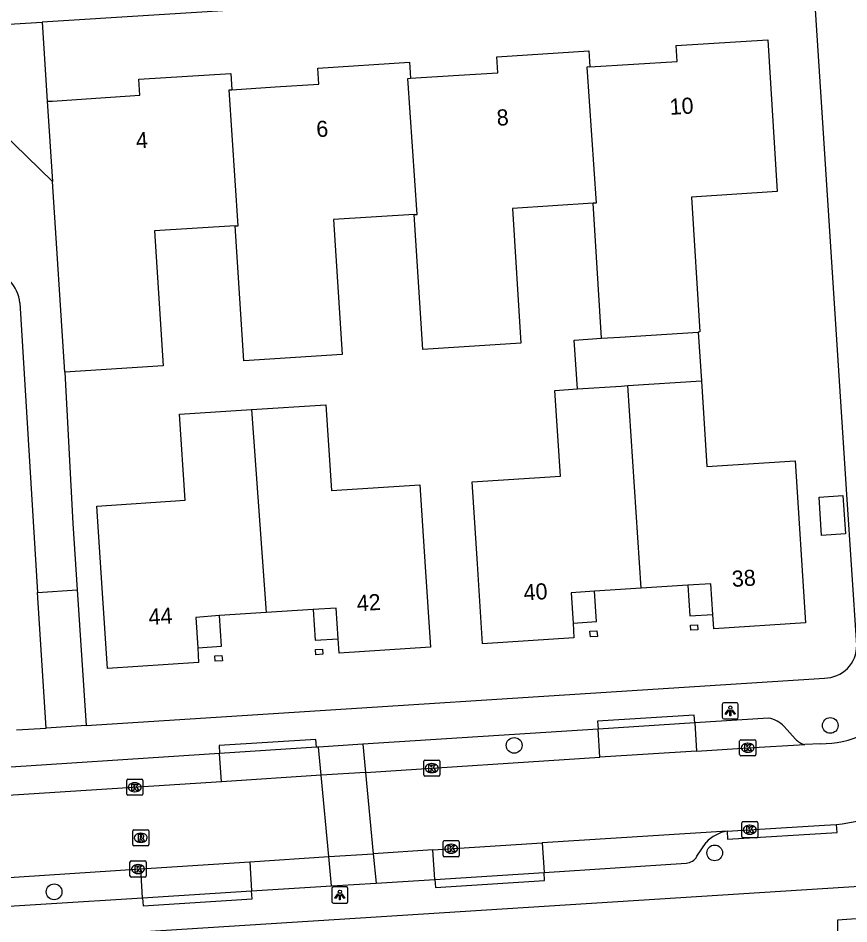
# Model space of a CAD drawing. Extents: x 159628 to 160723, y 388176 to 389416.
# Drawn here: x 160304.8 to 160356.5, y 388408.6 to 388464.9 of the extents above; entities that cross this region are included whole.
import ezdxf

# ---------------------------------------------------------------- set-up
doc = ezdxf.new("R2010")
doc.units = 0
for name, color, linetype in [('IMGEO_Boom', 7, 'Continuous'), ('IMGEO_Groenvoorziening', 7, 'Continuous'), ('IMGEO_Kolk', 7, 'Continuous'), ('IMGEO_Lichtpunt', 7, 'Continuous'), ('IMGEO_Muur', 7, 'Continuous'), ('IMGEO_Pand', 7, 'Continuous'), ('IMGEO_Pand_nummerreeks', 7, 'Continuous'), ('IMGEO_Pand_overbouw', 7, 'Continuous'), ('IMGEO_Parkeervlak_open', 7, 'Continuous'), ('IMGEO_Rijbaan_lokaal_open', 7, 'Continuous'), ('IMGEO_Rioolput', 7, 'Continuous'), ('IMGEO_Voetpad_open', 7, 'Continuous')]:
    doc.layers.add(name, color=color, linetype=linetype)

msp = doc.modelspace()

# ---------------------------------------------------------------- linework, layer by layer
at = {"layer": 'IMGEO_Boom'}
for centre in [(160355.299, 388420.954), (160335.651, 388419.715), (160348.116, 388413.032), (160307.053, 388410.612)]:
    msp.add_circle(centre, 0.489, dxfattribs=at)
at = {"layer": 'IMGEO_Groenvoorziening'}
for points in [[(160306.314, 388464.676), (160306.63, 388459.75)], [(160306.95, 388454.761), (160302.137, 388459.424)], [(160307.71, 388442.92), (160308.212, 388433.506), (160308.484, 388429.388)], [(160306.03, 388429.226), (160308.484, 388429.388)], [(160308.484, 388429.388), (160309.04, 388420.951)]]:
    msp.add_lwpolyline(points, dxfattribs=at)
at = {"layer": 'IMGEO_Kolk'}
for p, q in [((160349.667, 388419.142), (160349.667, 388419.994)), ((160349.742, 388420.068), (160350.594, 388420.068)), ((160350.155, 388419.848), (160350.18, 388419.848)), ((160350.668, 388419.994), (160350.668, 388419.142)), ((160350.594, 388419.068), (160349.742, 388419.068)), ((160350.178, 388419.288), (160350.153, 388419.288)), ((160330.027, 388417.876), (160330.027, 388418.728)), ((160330.102, 388418.802), (160330.954, 388418.802)), ((160330.515, 388418.582), (160330.54, 388418.582)), ((160331.028, 388418.728), (160331.028, 388417.876)), ((160330.538, 388418.022), (160330.513, 388418.022)), ((160311.566, 388416.687), (160311.566, 388417.539)), ((160311.641, 388417.613), (160312.493, 388417.613)), ((160312.054, 388417.393), (160312.079, 388417.393)), ((160312.567, 388417.539), (160312.567, 388416.687)), ((160330.954, 388417.802), (160330.102, 388417.802)), ((160312.077, 388416.833), (160312.052, 388416.833)), ((160312.493, 388416.613), (160311.641, 388416.613)), ((160349.795, 388414.048), (160349.795, 388414.9)), ((160349.87, 388414.974), (160350.722, 388414.974)), ((160350.283, 388414.754), (160350.308, 388414.754)), ((160350.796, 388414.9), (160350.796, 388414.048)), ((160350.722, 388413.974), (160349.87, 388413.974)), ((160350.306, 388414.194), (160350.281, 388414.194)), ((160331.233, 388412.867), (160331.233, 388413.719)), ((160331.308, 388413.793), (160332.16, 388413.793)), ((160331.721, 388413.573), (160331.746, 388413.573)), ((160332.234, 388413.719), (160332.234, 388412.867)), ((160332.16, 388412.793), (160331.308, 388412.793)), ((160331.744, 388413.013), (160331.719, 388413.013)), ((160311.769, 388411.604), (160311.769, 388412.456)), ((160311.844, 388412.53), (160312.696, 388412.53)), ((160312.257, 388412.31), (160312.282, 388412.31)), ((160312.77, 388412.456), (160312.77, 388411.604)), ((160312.28, 388411.75), (160312.255, 388411.75)), ((160312.696, 388411.53), (160311.844, 388411.53))]:
    msp.add_line(p, q, dxfattribs=at)
for points in [[(160349.667, 388419.142), (160349.667, 388419.994)], [(160349.742, 388420.068), (160350.594, 388420.068)], [(160349.988, 388419.768), (160350.111, 388419.768), (160350.111, 388419.617), (160350.241, 388419.768), (160350.405, 388419.768), (160350.259, 388419.617), (160350.412, 388419.368), (160350.26, 388419.368), (160350.175, 388419.532), (160350.111, 388419.465), (160350.111, 388419.368), (160349.988, 388419.368), (160349.988, 388419.768)], [(160350.668, 388419.994), (160350.668, 388419.142)], [(160350.594, 388419.068), (160349.742, 388419.068)], [(160330.027, 388417.876), (160330.027, 388418.728)], [(160330.102, 388418.802), (160330.954, 388418.802)], [(160330.348, 388418.502), (160330.471, 388418.502), (160330.471, 388418.351), (160330.601, 388418.502), (160330.765, 388418.502), (160330.619, 388418.351), (160330.772, 388418.102), (160330.62, 388418.102), (160330.535, 388418.266), (160330.471, 388418.199), (160330.471, 388418.102), (160330.348, 388418.102), (160330.348, 388418.502)], [(160331.028, 388418.728), (160331.028, 388417.876)], [(160311.566, 388416.687), (160311.566, 388417.539)], [(160311.641, 388417.613), (160312.493, 388417.613)], [(160311.887, 388417.313), (160312.01, 388417.313), (160312.01, 388417.162), (160312.14, 388417.313), (160312.304, 388417.313), (160312.158, 388417.162), (160312.311, 388416.913), (160312.159, 388416.913), (160312.074, 388417.077), (160312.01, 388417.01), (160312.01, 388416.913), (160311.887, 388416.913), (160311.887, 388417.313)], [(160312.567, 388417.539), (160312.567, 388416.687)], [(160330.954, 388417.802), (160330.102, 388417.802)], [(160312.493, 388416.613), (160311.641, 388416.613)], [(160349.795, 388414.048), (160349.795, 388414.9)], [(160349.87, 388414.974), (160350.722, 388414.974)], [(160350.116, 388414.674), (160350.239, 388414.674), (160350.239, 388414.523), (160350.369, 388414.674), (160350.533, 388414.674), (160350.387, 388414.523), (160350.54, 388414.274), (160350.388, 388414.274), (160350.303, 388414.438), (160350.239, 388414.371), (160350.239, 388414.274), (160350.116, 388414.274), (160350.116, 388414.674)], [(160350.796, 388414.9), (160350.796, 388414.048)], [(160350.722, 388413.974), (160349.87, 388413.974)], [(160331.233, 388412.867), (160331.233, 388413.719)], [(160331.308, 388413.793), (160332.16, 388413.793)], [(160331.554, 388413.493), (160331.677, 388413.493), (160331.677, 388413.342), (160331.807, 388413.493), (160331.971, 388413.493), (160331.825, 388413.342), (160331.978, 388413.093), (160331.826, 388413.093), (160331.741, 388413.257), (160331.677, 388413.19), (160331.677, 388413.093), (160331.554, 388413.093), (160331.554, 388413.493)], [(160332.234, 388413.719), (160332.234, 388412.867)], [(160332.16, 388412.793), (160331.308, 388412.793)], [(160311.769, 388411.604), (160311.769, 388412.456)], [(160311.844, 388412.53), (160312.696, 388412.53)], [(160312.09, 388412.23), (160312.213, 388412.23), (160312.213, 388412.079), (160312.343, 388412.23), (160312.507, 388412.23), (160312.361, 388412.079), (160312.514, 388411.83), (160312.362, 388411.83), (160312.277, 388411.994), (160312.213, 388411.927), (160312.213, 388411.83), (160312.09, 388411.83), (160312.09, 388412.23)], [(160312.77, 388412.456), (160312.77, 388411.604)], [(160312.696, 388411.53), (160311.844, 388411.53)]]:
    msp.add_lwpolyline(points, dxfattribs=at)
for centre, start, end in [((160349.744, 388419.992), 91.552, 178.448), ((160349.744, 388419.992), 91.552, 178.448), ((160350.592, 388419.992), 1.552, 88.448), ((160350.592, 388419.992), 1.552, 88.448), ((160349.744, 388419.144), 181.552, 268.448), ((160349.744, 388419.144), 181.552, 268.448), ((160350.592, 388419.144), 271.552, 358.448), ((160350.592, 388419.144), 271.552, 358.448), ((160330.104, 388418.726), 91.552, 178.448), ((160330.104, 388418.726), 91.552, 178.448), ((160330.952, 388418.726), 1.552, 88.448), ((160330.952, 388418.726), 1.552, 88.448), ((160330.104, 388417.878), 181.552, 268.448), ((160330.104, 388417.878), 181.552, 268.448), ((160330.952, 388417.878), 271.552, 358.448), ((160330.952, 388417.878), 271.552, 358.448), ((160311.643, 388417.537), 91.552, 178.448), ((160311.643, 388417.537), 91.552, 178.448), ((160312.491, 388417.537), 1.552, 88.448), ((160312.491, 388417.537), 1.552, 88.448), ((160311.643, 388416.689), 181.552, 268.448), ((160311.643, 388416.689), 181.552, 268.448), ((160312.491, 388416.689), 271.552, 358.448), ((160312.491, 388416.689), 271.552, 358.448), ((160349.872, 388414.898), 91.552, 178.448), ((160349.872, 388414.898), 91.552, 178.448), ((160350.72, 388414.898), 1.552, 88.448), ((160350.72, 388414.898), 1.552, 88.448), ((160349.872, 388414.05), 181.552, 268.448), ((160349.872, 388414.05), 181.552, 268.448), ((160350.72, 388414.05), 271.552, 358.448), ((160350.72, 388414.05), 271.552, 358.448), ((160331.31, 388413.717), 91.552, 178.448), ((160331.31, 388413.717), 91.552, 178.448), ((160332.158, 388413.717), 1.552, 88.448), ((160332.158, 388413.717), 1.552, 88.448), ((160331.31, 388412.869), 181.552, 268.448), ((160331.31, 388412.869), 181.552, 268.448), ((160332.158, 388412.869), 271.552, 358.448), ((160332.158, 388412.869), 271.552, 358.448), ((160311.846, 388412.454), 91.552, 178.448), ((160311.846, 388412.454), 91.552, 178.448), ((160312.694, 388412.454), 1.552, 88.448), ((160312.694, 388412.454), 1.552, 88.448), ((160311.846, 388411.606), 181.552, 268.448), ((160311.846, 388411.606), 181.552, 268.448), ((160312.694, 388411.606), 271.552, 358.448), ((160312.694, 388411.606), 271.552, 358.448)]:
    msp.add_arc(centre, 0.0765, start, end, dxfattribs=at)
for centre, major_axis, ratio, start_param, end_param in [((160350.154, 388419.568), (-0.387, 0.002), 0.722429, 4.712389, 7.853982), ((160350.179, 388419.568), (-0.39, 0.002), 0.717154, 1.570796, 4.712389), ((160330.514, 388418.302), (-0.387, 0.002), 0.722429, 4.712389, 7.853982), ((160330.539, 388418.302), (-0.39, 0.002), 0.717154, 1.570796, 4.712389), ((160312.053, 388417.113), (-0.387, 0.002), 0.722429, 4.712389, 7.853982), ((160312.078, 388417.113), (-0.39, 0.002), 0.717154, 1.570796, 4.712389), ((160350.282, 388414.474), (-0.387, 0.002), 0.722429, 4.712389, 7.853982), ((160350.307, 388414.474), (-0.39, 0.002), 0.717154, 1.570796, 4.712389), ((160331.72, 388413.293), (-0.387, 0.002), 0.722429, 4.712389, 7.853982), ((160331.745, 388413.293), (-0.39, 0.002), 0.717154, 1.570796, 4.712389), ((160312.256, 388412.03), (-0.387, 0.002), 0.722429, 4.712389, 7.853982), ((160312.281, 388412.03), (-0.39, 0.002), 0.717154, 1.570796, 4.712389)]:
    msp.add_ellipse(centre, major_axis=major_axis, ratio=ratio, start_param=start_param, end_param=end_param, dxfattribs=at)
at = {"layer": 'IMGEO_Lichtpunt'}
for p, q in [((160349.489, 388422.362), (160348.681, 388422.362)), ((160349.489, 388422.362), (160348.681, 388422.362)), ((160348.587, 388422.267), (160348.587, 388421.46)), ((160348.587, 388422.267), (160348.587, 388421.46)), ((160349.583, 388421.46), (160349.583, 388422.267)), ((160349.583, 388421.46), (160349.583, 388422.267)), ((160348.681, 388421.366), (160349.489, 388421.366)), ((160348.681, 388421.366), (160349.489, 388421.366)), ((160324.319, 388410.818), (160324.319, 388410.011)), ((160324.319, 388410.818), (160324.319, 388410.011)), ((160325.221, 388410.913), (160324.413, 388410.913)), ((160325.221, 388410.913), (160324.413, 388410.913)), ((160325.315, 388410.011), (160325.315, 388410.818)), ((160325.315, 388410.011), (160325.315, 388410.818)), ((160324.413, 388409.917), (160325.221, 388409.917)), ((160324.413, 388409.917), (160325.221, 388409.917))]:
    msp.add_line(p, q, dxfattribs=at)
for points in [[(160348.961, 388421.931), (160349, 388421.903), (160348.812, 388421.641), (160348.774, 388421.668), (160348.961, 388421.931)], [(160349.063, 388421.883), (160349.11, 388421.883), (160349.11, 388421.561), (160349.063, 388421.561), (160349.063, 388421.883)], [(160349.173, 388421.903), (160349.211, 388421.93), (160349.398, 388421.668), (160349.359, 388421.64), (160349.173, 388421.903)], [(160324.693, 388410.482), (160324.732, 388410.454), (160324.544, 388410.192), (160324.506, 388410.219), (160324.693, 388410.482)], [(160324.795, 388410.434), (160324.842, 388410.434), (160324.842, 388410.112), (160324.795, 388410.112), (160324.795, 388410.434)], [(160324.905, 388410.454), (160324.943, 388410.481), (160325.13, 388410.219), (160325.091, 388410.191), (160324.905, 388410.454)]]:
    msp.add_lwpolyline(points, dxfattribs=at)
for centre in [(160349.086, 388422.065), (160324.818, 388410.616)]:
    msp.add_circle(centre, 0.0994, dxfattribs=at)
for centre, start, end in [((160348.681, 388422.267), 90, 180), ((160348.681, 388422.267), 90, 180), ((160349.489, 388422.267), 0, 90), ((160349.489, 388422.267), 0, 90), ((160348.681, 388421.46), 180, 270), ((160348.681, 388421.46), 180, 270), ((160349.489, 388421.46), 270, 0), ((160349.489, 388421.46), 270, 360), ((160324.413, 388410.818), 90, 180), ((160324.413, 388410.818), 90, 180), ((160325.221, 388410.818), 0, 90), ((160325.221, 388410.818), 0, 90), ((160324.413, 388410.011), 180, 270), ((160324.413, 388410.011), 180, 270), ((160325.221, 388410.011), 270, 0), ((160325.221, 388410.011), 270, 360)]:
    msp.add_arc(centre, 0.0946, start, end, dxfattribs=at)
at = {"layer": 'IMGEO_Muur'}
msp.add_lwpolyline([(160356.336, 388435.32), (160354.748, 388459.708)], dxfattribs=at)
at = {"layer": 'IMGEO_Pand'}
for points in [[(160340.352, 388461.884), (160345.782, 388462.224), (160345.72, 388463.22), (160351.41, 388463.57), (160352.006, 388454.136), (160346.67, 388453.8), (160347.2, 388445.413), (160347.091, 388445.406)], [(160329.211, 388461.184), (160332.205, 388461.366), (160334.631, 388461.514), (160334.57, 388462.51), (160340.29, 388462.88), (160340.352, 388461.884)], [(160318.104, 388460.474), (160320.794, 388460.648), (160323.514, 388460.824), (160323.45, 388461.82), (160329.15, 388462.18), (160329.211, 388461.184)], [(160340.352, 388461.884), (160340.172, 388461.873), (160340.737, 388453.425), (160340.557, 388453.414)], [(160306.63, 388459.75), (160306.944, 388459.77), (160309.646, 388459.945), (160312.385, 388460.123), (160312.32, 388461.12), (160318.04, 388461.47), (160318.104, 388460.474)], [(160329.438, 388452.712), (160329.618, 388452.723), (160329.031, 388461.173), (160329.211, 388461.184)], [(160318.31, 388452.009), (160318.49, 388452.02), (160317.924, 388460.462), (160318.104, 388460.474)], [(160306.63, 388459.75), (160306.95, 388454.761)], [(160307.71, 388442.92), (160306.95, 388454.761)], [(160340.557, 388453.414), (160335.541, 388453.097), (160336.071, 388444.71), (160329.968, 388444.325), (160329.438, 388452.712)], [(160341.087, 388445.027), (160340.557, 388453.414)], [(160329.438, 388452.712), (160324.422, 388452.395), (160324.952, 388444.008), (160318.839, 388443.623), (160318.31, 388452.009)], [(160318.31, 388452.009), (160313.294, 388451.693), (160313.823, 388443.306), (160307.71, 388442.92)], [(160339.58, 388441.877), (160339.383, 388444.904), (160341.087, 388445.027)], [(160341.087, 388445.027), (160342.21, 388445.098), (160347.091, 388445.406)], [(160347.091, 388445.406), (160347.288, 388442.379)], [(160339.58, 388441.877), (160342.299, 388442.054), (160342.712, 388442.081)], [(160342.712, 388442.081), (160347.288, 388442.379)], [(160343.543, 388429.485), (160342.712, 388442.081)], [(160347.288, 388442.379), (160347.635, 388437.043), (160353.12, 388437.4), (160353.76, 388427.33), (160348.057, 388426.962), (160347.999, 388427.859), (160347.877, 388429.756), (160346.447, 388429.675), (160343.543, 388429.485)], [(160343.543, 388429.485), (160340.637, 388429.295), (160339.187, 388429.198), (160339.309, 388427.314), (160339.369, 388426.394), (160333.69, 388426.02), (160333.365, 388431.01), (160333.034, 388436.093), (160338.52, 388436.45), (160338.172, 388441.785), (160339.58, 388441.877)], [(160320.243, 388427.97), (160317.327, 388427.78), (160315.857, 388427.668), (160315.979, 388425.788), (160316.038, 388424.873), (160310.37, 388424.5), (160310.042, 388429.49), (160309.707, 388434.59), (160315.201, 388434.951), (160314.85, 388440.296), (160319.33, 388440.59)], [(160319.33, 388440.59), (160323.941, 388440.893), (160324.292, 388435.549), (160329.787, 388435.91), (160330.122, 388430.81), (160330.45, 388425.82), (160324.773, 388425.445), (160324.715, 388426.342), (160324.593, 388428.24), (160323.147, 388428.16), (160320.243, 388427.97)], [(160319.33, 388440.59), (160320.243, 388427.97)], [(160354.6, 388435.151), (160356.088, 388435.245), (160356.239, 388432.864), (160354.751, 388432.769), (160354.6, 388435.151)], [(160347.039, 388427.217), (160347.059, 388426.898), (160346.63, 388426.87), (160346.609, 388427.189), (160347.039, 388427.217)], [(160340.798, 388426.832), (160340.82, 388426.49), (160340.385, 388426.461), (160340.362, 388426.805), (160340.798, 388426.832)], [(160317.488, 388425.308), (160317.51, 388424.97), (160317.07, 388424.941), (160317.047, 388425.28), (160317.488, 388425.308)], [(160323.764, 388425.379), (160323.33, 388425.35), (160323.309, 388425.671), (160323.744, 388425.699), (160323.764, 388425.379)], [(160361.917, 388407.891), (160361.725, 388407.879), (160360.868, 388407.826), (160358.427, 388407.674), (160358.343, 388409.033), (160355.744, 388408.859), (160355.727, 388407.507), (160355.884, 388404.88), (160352.907, 388404.691)]]:
    msp.add_lwpolyline(points, dxfattribs=at)
at = {"layer": 'IMGEO_Pand_overbouw'}
for points in [[(160347.877, 388429.756), (160346.447, 388429.675), (160346.572, 388427.766), (160347.999, 388427.859)], [(160340.637, 388429.295), (160339.187, 388429.198), (160339.309, 388427.314), (160340.76, 388427.409)], [(160324.593, 388428.24), (160323.147, 388428.16), (160323.271, 388426.248), (160324.715, 388426.342)], [(160317.327, 388427.78), (160315.857, 388427.668), (160315.979, 388425.788), (160317.45, 388425.885)]]:
    msp.add_lwpolyline(points, close=True, dxfattribs=at)
at = {"layer": 'IMGEO_Parkeervlak_open'}
for points in [[(160340.983, 388418.975), (160340.87, 388420.729)], [(160346.871, 388421.112), (160346.984, 388419.361)], [(160323.643, 388417.859), (160323.478, 388419.603)], [(160326.252, 388419.782), (160326.417, 388418.038)], [(160317.448, 388417.46), (160317.335, 388419.205)], [(160337.388, 388413.652), (160337.505, 388411.821)], [(160324.293, 388410.977), (160324.121, 388412.801)], [(160326.895, 388412.979), (160327.068, 388411.151)], [(160330.721, 388411.379), (160330.603, 388413.217)], [(160319.213, 388412.481), (160319.331, 388410.667)], [(160312.554, 388410.243), (160312.452, 388412.041)]]:
    msp.add_lwpolyline(points, dxfattribs=at)
at = {"layer": 'IMGEO_Rijbaan_lokaal_open'}
for points in [[(160346.984, 388419.361), (160350.168, 388419.566), (160353.713, 388419.763)], [(160354.7, 388419.818), (160353.713, 388419.763)], [(160346.984, 388419.361), (160340.983, 388418.975)], [(160326.417, 388418.038), (160340.983, 388418.975)], [(160323.643, 388417.859), (160317.448, 388417.46)], [(160326.417, 388418.038), (160323.643, 388417.859)], [(160324.121, 388412.801), (160323.643, 388417.859)], [(160326.417, 388418.038), (160326.895, 388412.979)], [(160317.448, 388417.46), (160302.231, 388416.481)], [(160348.89, 388414.389), (160354.934, 388414.748), (160355.689, 388414.804)], [(160348.89, 388414.389), (160337.388, 388413.652)], [(160330.603, 388413.217), (160337.388, 388413.652)], [(160319.213, 388412.481), (160324.121, 388412.801)], [(160324.121, 388412.801), (160326.895, 388412.979)], [(160330.603, 388413.217), (160326.895, 388412.979)], [(160312.452, 388412.041), (160319.213, 388412.481)], [(160300.438, 388411.258), (160312.452, 388412.041)]]:
    msp.add_lwpolyline(points, dxfattribs=at)
for centre, radius, start, end in [((160354.772, 388425.923), 6.105, 269.3272, 295.2077), ((160354.574, 388426.217), 11.468, 275.58, 303.5216)]:
    msp.add_arc(centre, radius, start, end, dxfattribs=at)
at = {"layer": 'IMGEO_Rioolput'}
for p, q in [((160311.938, 388413.545), (160311.938, 388414.397)), ((160312.013, 388414.471), (160312.865, 388414.471)), ((160312.426, 388414.251), (160312.451, 388414.251)), ((160312.939, 388414.397), (160312.939, 388413.545)), ((160312.865, 388413.471), (160312.013, 388413.471)), ((160312.449, 388413.691), (160312.424, 388413.691))]:
    msp.add_line(p, q, dxfattribs=at)
for points in [[(160311.938, 388413.545), (160311.938, 388414.397)], [(160312.013, 388414.471), (160312.865, 388414.471)], [(160312.527, 388414.169), (160312.275, 388414.171), (160312.275, 388413.771)], [(160312.275, 388413.771), (160312.399, 388413.771), (160312.399, 388413.933), (160312.41, 388413.933)], [(160312.453, 388414.09), (160312.399, 388414.09), (160312.399, 388414.009)], [(160312.399, 388414.009), (160312.451, 388414.009)], [(160312.939, 388414.397), (160312.939, 388413.545)], [(160312.865, 388413.471), (160312.013, 388413.471)], [(160312.457, 388413.904), (160312.528, 388413.771), (160312.668, 388413.771), (160312.603, 388413.897)]]:
    msp.add_lwpolyline(points, dxfattribs=at)
for centre, radius, start, end in [((160312.015, 388414.395), 0.0765, 91.552, 178.448), ((160312.015, 388414.395), 0.0765, 91.552, 178.448), ((160312.409, 388413.88), 0.0533, 26.0293, 88.6989), ((160312.435, 388414.198), 0.19, 274.7715, 282.9687), ((160312.459, 388413.994), 0.0964, 77.0061, 93.1865), ((160312.473, 388414.051), 0.0378, 276.6634, 79.6772), ((160312.526, 388414.059), 0.109, 350.3612, 89.416), ((160312.524, 388414.059), 0.112, 277.5842, 350.9817), ((160312.508, 388413.844), 0.108, 29.5134, 73.7905), ((160312.863, 388414.395), 0.0765, 1.552, 88.448), ((160312.863, 388414.395), 0.0765, 1.552, 88.448), ((160312.015, 388413.547), 0.0765, 181.552, 268.448), ((160312.015, 388413.547), 0.0765, 181.552, 268.448), ((160312.863, 388413.547), 0.0765, 271.552, 358.448), ((160312.863, 388413.547), 0.0765, 271.552, 358.448)]:
    msp.add_arc(centre, radius, start, end, dxfattribs=at)
for centre, major_axis, ratio, start_param, end_param in [((160312.425, 388413.971), (-0.387, 0.002), 0.722429, 4.712389, 7.853982), ((160312.45, 388413.971), (-0.39, 0.002), 0.717154, 1.570796, 4.712389)]:
    msp.add_ellipse(centre, major_axis=major_axis, ratio=ratio, start_param=start_param, end_param=end_param, dxfattribs=at)
at = {"layer": 'IMGEO_Voetpad_open'}
for points in [[(160354.228, 388467.691), (160306.314, 388464.676)], [(160356.946, 388425.941), (160356.336, 388435.32), (160354.748, 388459.708), (160354.228, 388467.691)], [(160301.812, 388464.392), (160306.314, 388464.676)], [(160304.919, 388447.225), (160306.03, 388429.226)], [(160306.551, 388420.791), (160306.03, 388429.226)], [(160309.04, 388420.951), (160354.932, 388423.897)], [(160346.871, 388421.112), (160346.842, 388421.599), (160340.84, 388421.228), (160340.87, 388420.729)], [(160351.465, 388421.405), (160346.871, 388421.112)], [(160304.711, 388420.673), (160306.551, 388420.791)], [(160309.04, 388420.951), (160306.551, 388420.791)], [(160340.87, 388420.729), (160326.252, 388419.782)], [(160346.871, 388421.112), (160340.87, 388420.729)], [(160353.128, 388420.103), (160352.436, 388420.899)], [(160323.354, 388419.595), (160323.324, 388420.085), (160317.304, 388419.704), (160317.335, 388419.205)], [(160323.354, 388419.595), (160317.335, 388419.205)], [(160323.478, 388419.603), (160323.354, 388419.595)], [(160326.252, 388419.782), (160323.478, 388419.603)], [(160317.335, 388419.205), (160302.119, 388418.226)], [(160348.89, 388414.389), (160348.92, 388413.89), (160355.719, 388414.305), (160355.689, 388414.804)], [(160407.414, 388414.173), (160365.311, 388411.469), (160359.06, 388411.068), (160268.623, 388405.331)], [(160347.013, 388412.823), (160347.577, 388413.683)], [(160337.505, 388411.821), (160346.334, 388412.396)], [(160330.721, 388411.379), (160337.505, 388411.821)], [(160330.721, 388411.379), (160330.753, 388410.881), (160337.537, 388411.323), (160337.505, 388411.821)], [(160324.293, 388410.977), (160327.068, 388411.151)], [(160327.068, 388411.151), (160330.721, 388411.379)], [(160312.554, 388410.243), (160319.331, 388410.667)], [(160312.554, 388410.243), (160312.585, 388409.744), (160319.362, 388410.173), (160319.331, 388410.667)], [(160319.331, 388410.667), (160324.293, 388410.977)], [(160300.553, 388409.489), (160312.554, 388410.243)]]:
    msp.add_lwpolyline(points, dxfattribs=at)
for centre, radius, start, end in [((160302.68, 388447.024), 2.248, 5.1285, 44.1821), ((160354.927, 388425.917), 2.02, 270.1559, 0.6913), ((160351.185, 388419.682), 1.746, 44.1965, 80.7543), ((160354.039, 388420.997), 1.276, 224.4605, 255.2095), ((160349.344, 388411.971), 2.46, 100.6287, 135.9052), ((160346.286, 388413.226), 0.832, 273.3345, 330.9943)]:
    msp.add_arc(centre, radius, start, end, dxfattribs=at)

# ---------------------------------------------------------------- texts
at = {"layer": 'IMGEO_Pand_nummerreeks'}
for s, rotation, p in [('10', 3.6096, (160345.343, 388458.907)), ('8', 3.6115, (160334.593, 388458.228)), ('6', 3.6115, (160323.379, 388457.52)), ('4', 3.6115, (160312.168, 388456.813)), ('38', 3.6898, (160349.211, 388429.561)), ('40', 3.7701, (160336.267, 388428.715)), ('42', 3.7758, (160325.896, 388428.045)), ('44', 3.7643, (160312.95, 388427.195))]:
    msp.add_text(s, height=1, rotation=rotation, dxfattribs=at).set_placement(p)

doc.saveas('drawing.dxf')
